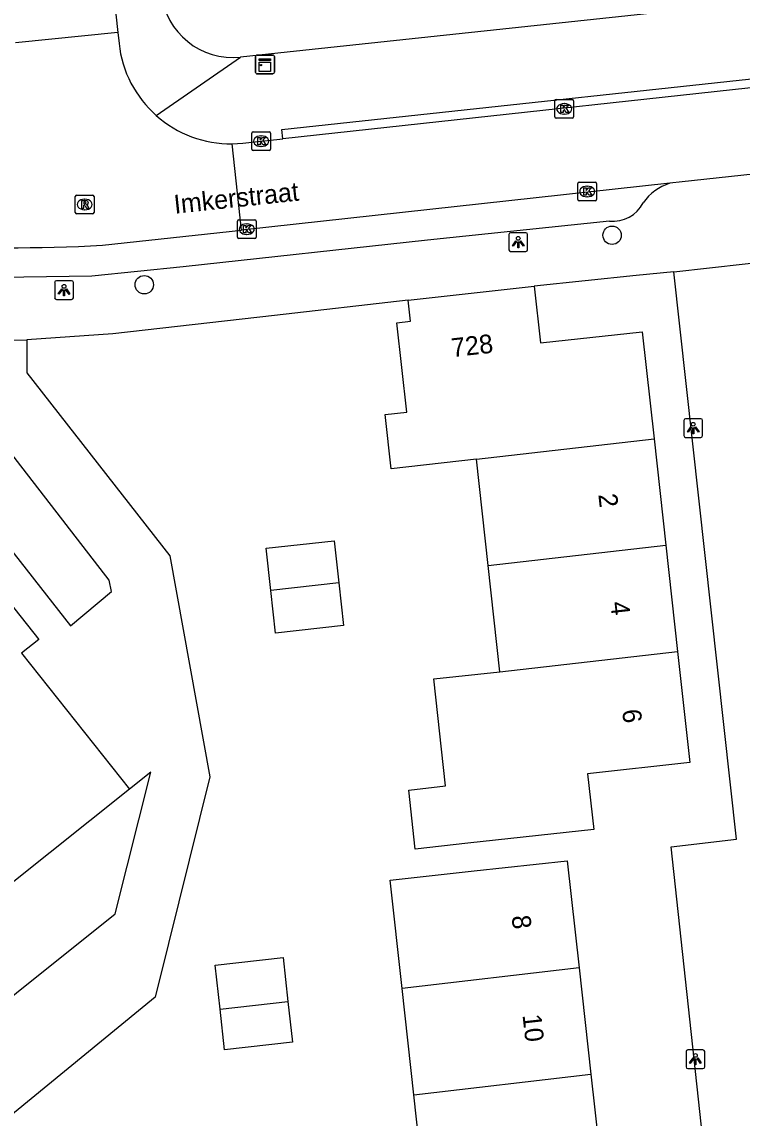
# Model space of a CAD drawing. Extents: x 160026 to 161302, y 384757 to 385701.
# Drawn here: x 161063.3 to 161101.7, y 385023.4 to 385081.8 of the extents above; entities that cross this region are included whole.
import ezdxf

# ---------------------------------------------------------------- set-up
doc = ezdxf.new("R2010")
doc.units = 0
for name, color, linetype in [('IMGEO_Boom', 7, 'Continuous'), ('IMGEO_Kast', 7, 'Continuous'), ('IMGEO_Kolk', 7, 'Continuous'), ('IMGEO_Lichtpunt', 7, 'Continuous'), ('IMGEO_Openbare_ruimte_label', 7, 'Continuous'), ('IMGEO_Pand', 7, 'Continuous'), ('IMGEO_Pand_nummerreeks', 7, 'Continuous'), ('IMGEO_Rijbaan_lokaal_open', 7, 'Continuous'), ('IMGEO_Rioolput', 7, 'Continuous'), ('IMGEO_Voetpad_open', 7, 'Continuous')]:
    doc.layers.add(name, color=color, linetype=linetype)

msp = doc.modelspace()

# ---------------------------------------------------------------- linework, layer by layer
at = {"layer": 'IMGEO_Boom'}
for centre in [(161094.766, 385070.41), (161069.811, 385067.771)]:
    msp.add_circle(centre, 0.489, dxfattribs=at)
at = {"layer": 'IMGEO_Kast'}
for p, q in [((161075.754, 385079.09), (161075.754, 385079.931)), ((161075.754, 385079.931), (161075.754, 385079.09)), ((161075.829, 385080.015), (161076.67, 385080.015)), ((161076.67, 385080.015), (161075.829, 385080.015)), ((161076.754, 385079.94), (161076.754, 385079.099)), ((161076.754, 385079.099), (161076.754, 385079.94)), ((161076.679, 385079.015), (161075.838, 385079.015)), ((161075.838, 385079.015), (161076.679, 385079.015))]:
    msp.add_line(p, q, dxfattribs=at)
for points in [[(161075.949, 385079.805), (161076.549, 385079.805), (161076.549, 385079.72), (161075.949, 385079.72), (161075.949, 385079.805)], [(161075.949, 385079.63), (161076.549, 385079.63), (161076.549, 385079.141), (161075.949, 385079.141), (161075.949, 385079.63)]]:
    msp.add_lwpolyline(points, dxfattribs=at)
msp.add_circle((161076.033, 385079.479), 0.0377, dxfattribs=at)
for centre, start, end in [((161075.832, 385079.937), 92.4484, 184.28452), ((161075.832, 385079.937), 92.4484, 184.28452), ((161076.676, 385079.937), 2.4484, 94.28452), ((161076.676, 385079.937), 2.4484, 94.28452), ((161075.832, 385079.093), 182.4484, 274.28452), ((161075.832, 385079.093), 182.4484, 274.28452), ((161076.676, 385079.093), 272.4484, 4.28452), ((161076.676, 385079.093), 272.4484, 4.28452)]:
    msp.add_arc(centre, 0.0779, start, end, dxfattribs=at)
at = {"layer": 'IMGEO_Kolk'}
for p, q in [((161091.712, 385076.716), (161091.712, 385077.568)), ((161091.787, 385077.642), (161092.639, 385077.642)), ((161092.2, 385077.422), (161092.225, 385077.422)), ((161092.713, 385077.568), (161092.713, 385076.716)), ((161092.639, 385076.642), (161091.787, 385076.642)), ((161092.223, 385076.862), (161092.198, 385076.862)), ((161075.547, 385074.997), (161075.547, 385075.849)), ((161075.622, 385075.923), (161076.474, 385075.923)), ((161076.035, 385075.703), (161076.06, 385075.703)), ((161076.548, 385075.849), (161076.548, 385074.997)), ((161076.474, 385074.923), (161075.622, 385074.923)), ((161076.058, 385075.143), (161076.033, 385075.143)), ((161092.935, 385072.315), (161092.935, 385073.167)), ((161093.01, 385073.241), (161093.862, 385073.241)), ((161093.936, 385073.167), (161093.936, 385072.315)), ((161093.446, 385072.461), (161093.421, 385072.461)), ((161093.423, 385073.021), (161093.448, 385073.021)), ((161093.862, 385072.241), (161093.01, 385072.241)), ((161074.78, 385070.304), (161074.78, 385071.156)), ((161074.855, 385071.23), (161075.707, 385071.23)), ((161075.268, 385071.01), (161075.293, 385071.01)), ((161075.781, 385071.156), (161075.781, 385070.304)), ((161075.707, 385070.23), (161074.855, 385070.23)), ((161075.291, 385070.45), (161075.266, 385070.45))]:
    msp.add_line(p, q, dxfattribs=at)
for points in [[(161091.712, 385076.716), (161091.712, 385077.568)], [(161091.787, 385077.642), (161092.639, 385077.642)], [(161092.033, 385077.342), (161092.156, 385077.342), (161092.156, 385077.191), (161092.286, 385077.342), (161092.45, 385077.342), (161092.304, 385077.191), (161092.457, 385076.942), (161092.305, 385076.942), (161092.22, 385077.106), (161092.156, 385077.039), (161092.156, 385076.942), (161092.033, 385076.942), (161092.033, 385077.342)], [(161092.713, 385077.568), (161092.713, 385076.716)], [(161092.639, 385076.642), (161091.787, 385076.642)], [(161075.547, 385074.997), (161075.547, 385075.849)], [(161075.622, 385075.923), (161076.474, 385075.923)], [(161075.868, 385075.623), (161075.991, 385075.623), (161075.991, 385075.472), (161076.121, 385075.623), (161076.285, 385075.623), (161076.139, 385075.472), (161076.292, 385075.223), (161076.14, 385075.223), (161076.055, 385075.387), (161075.991, 385075.32), (161075.991, 385075.223), (161075.868, 385075.223), (161075.868, 385075.623)], [(161076.548, 385075.849), (161076.548, 385074.997)], [(161076.474, 385074.923), (161075.622, 385074.923)], [(161092.935, 385072.315), (161092.935, 385073.167)], [(161093.01, 385073.241), (161093.862, 385073.241)], [(161093.936, 385073.167), (161093.936, 385072.315)], [(161093.256, 385072.941), (161093.379, 385072.941), (161093.379, 385072.79), (161093.509, 385072.941), (161093.673, 385072.941), (161093.527, 385072.79), (161093.68, 385072.541), (161093.528, 385072.541), (161093.443, 385072.705), (161093.379, 385072.638), (161093.379, 385072.541), (161093.256, 385072.541), (161093.256, 385072.941)], [(161093.862, 385072.241), (161093.01, 385072.241)], [(161074.78, 385070.304), (161074.78, 385071.156)], [(161074.855, 385071.23), (161075.707, 385071.23)], [(161075.101, 385070.93), (161075.224, 385070.93), (161075.224, 385070.779), (161075.354, 385070.93), (161075.518, 385070.93), (161075.372, 385070.779), (161075.525, 385070.53), (161075.373, 385070.53), (161075.288, 385070.694), (161075.224, 385070.627), (161075.224, 385070.53), (161075.101, 385070.53), (161075.101, 385070.93)], [(161075.781, 385071.156), (161075.781, 385070.304)], [(161075.707, 385070.23), (161074.855, 385070.23)]]:
    msp.add_lwpolyline(points, dxfattribs=at)
for centre, start, end in [((161091.789, 385077.566), 91.55205, 178.44795), ((161091.789, 385077.566), 91.55205, 178.44795), ((161092.637, 385077.566), 1.55205, 88.44795), ((161092.637, 385077.566), 1.55205, 88.44795), ((161091.789, 385076.718), 181.55205, 268.44795), ((161091.789, 385076.718), 181.55205, 268.44795), ((161092.637, 385076.718), 271.55205, 358.44795), ((161092.637, 385076.718), 271.55205, 358.44795), ((161075.624, 385075.847), 91.55205, 178.44795), ((161075.624, 385075.847), 91.55205, 178.44795), ((161076.472, 385075.847), 1.55205, 88.44795), ((161076.472, 385075.847), 1.55205, 88.44795), ((161075.624, 385074.999), 181.55205, 268.44795), ((161075.624, 385074.999), 181.55205, 268.44795), ((161076.472, 385074.999), 271.55205, 358.44795), ((161076.472, 385074.999), 271.55205, 358.44795), ((161093.012, 385073.165), 91.55205, 178.44795), ((161093.012, 385073.165), 91.55205, 178.44795), ((161093.86, 385073.165), 1.55205, 88.44795), ((161093.86, 385073.165), 1.55205, 88.44795), ((161093.012, 385072.317), 181.55205, 268.44795), ((161093.012, 385072.317), 181.55205, 268.44795), ((161093.86, 385072.317), 271.55205, 358.44795), ((161093.86, 385072.317), 271.55205, 358.44795), ((161074.857, 385071.154), 91.55205, 178.44795), ((161074.857, 385071.154), 91.55205, 178.44795), ((161075.705, 385071.154), 1.55205, 88.44795), ((161075.705, 385071.154), 1.55205, 88.44795), ((161074.857, 385070.306), 181.55205, 268.44795), ((161074.857, 385070.306), 181.55205, 268.44795), ((161075.705, 385070.306), 271.55205, 358.44795), ((161075.705, 385070.306), 271.55205, 358.44795)]:
    msp.add_arc(centre, 0.0765, start, end, dxfattribs=at)
for centre, major_axis, ratio, start_param, end_param in [((161092.199, 385077.142), (-0.387, 0.002), 0.722429, 4.712389, 7.853982), ((161092.224, 385077.142), (-0.39, 0.002), 0.717154, 1.570796, 4.712389), ((161076.034, 385075.423), (-0.387, 0.002), 0.722429, 4.712389, 7.853982), ((161076.059, 385075.423), (-0.39, 0.002), 0.717154, 1.570796, 4.712389), ((161093.422, 385072.741), (-0.387, 0.002), 0.722429, 4.712389, 7.853982), ((161093.447, 385072.741), (-0.39, 0.002), 0.717154, 1.570796, 4.712389), ((161075.267, 385070.73), (-0.387, 0.002), 0.722429, 4.712389, 7.853982), ((161075.292, 385070.73), (-0.39, 0.002), 0.717154, 1.570796, 4.712389)]:
    msp.add_ellipse(centre, major_axis=major_axis, ratio=ratio, start_param=start_param, end_param=end_param, dxfattribs=at)
at = {"layer": 'IMGEO_Lichtpunt'}
for p, q in [((161089.26, 385070.446), (161089.26, 385069.639)), ((161089.26, 385070.446), (161089.26, 385069.639)), ((161090.162, 385070.541), (161089.354, 385070.541)), ((161090.162, 385070.541), (161089.354, 385070.541)), ((161090.256, 385069.639), (161090.256, 385070.446)), ((161090.256, 385069.639), (161090.256, 385070.446)), ((161089.354, 385069.545), (161090.162, 385069.545)), ((161089.354, 385069.545), (161090.162, 385069.545)), ((161065.035, 385067.885), (161065.035, 385067.078)), ((161065.035, 385067.885), (161065.035, 385067.078)), ((161065.937, 385067.98), (161065.129, 385067.98)), ((161065.937, 385067.98), (161065.129, 385067.98)), ((161066.031, 385067.078), (161066.031, 385067.885)), ((161066.031, 385067.078), (161066.031, 385067.885)), ((161065.129, 385066.984), (161065.937, 385066.984)), ((161065.129, 385066.984), (161065.937, 385066.984)), ((161098.594, 385060.536), (161098.594, 385059.729)), ((161098.594, 385060.536), (161098.594, 385059.729)), ((161099.496, 385060.631), (161098.688, 385060.631)), ((161099.496, 385060.631), (161098.688, 385060.631)), ((161099.59, 385059.729), (161099.59, 385060.536)), ((161099.59, 385059.729), (161099.59, 385060.536)), ((161098.688, 385059.635), (161099.496, 385059.635)), ((161098.688, 385059.635), (161099.496, 385059.635)), ((161098.71, 385026.895), (161098.71, 385026.088)), ((161098.71, 385026.895), (161098.71, 385026.088)), ((161099.612, 385026.99), (161098.804, 385026.99)), ((161099.612, 385026.99), (161098.804, 385026.99)), ((161099.706, 385026.088), (161099.706, 385026.895)), ((161099.706, 385026.088), (161099.706, 385026.895)), ((161098.804, 385025.994), (161099.612, 385025.994)), ((161098.804, 385025.994), (161099.612, 385025.994))]:
    msp.add_line(p, q, dxfattribs=at)
for points in [[(161089.634, 385070.11), (161089.673, 385070.082), (161089.485, 385069.82), (161089.447, 385069.847), (161089.634, 385070.11)], [(161089.736, 385070.062), (161089.783, 385070.062), (161089.783, 385069.74), (161089.736, 385069.74), (161089.736, 385070.062)], [(161089.846, 385070.082), (161089.884, 385070.109), (161090.071, 385069.847), (161090.032, 385069.819), (161089.846, 385070.082)], [(161065.409, 385067.549), (161065.448, 385067.521), (161065.26, 385067.259), (161065.222, 385067.286), (161065.409, 385067.549)], [(161065.511, 385067.501), (161065.558, 385067.501), (161065.558, 385067.179), (161065.511, 385067.179), (161065.511, 385067.501)], [(161065.621, 385067.521), (161065.659, 385067.548), (161065.846, 385067.286), (161065.807, 385067.258), (161065.621, 385067.521)], [(161098.968, 385060.2), (161099.007, 385060.172), (161098.819, 385059.91), (161098.781, 385059.937), (161098.968, 385060.2)], [(161099.18, 385060.172), (161099.218, 385060.199), (161099.405, 385059.937), (161099.366, 385059.909), (161099.18, 385060.172)], [(161099.07, 385060.152), (161099.117, 385060.152), (161099.117, 385059.83), (161099.07, 385059.83), (161099.07, 385060.152)], [(161099.084, 385026.559), (161099.123, 385026.531), (161098.935, 385026.269), (161098.897, 385026.296), (161099.084, 385026.559)], [(161099.186, 385026.511), (161099.233, 385026.511), (161099.233, 385026.189), (161099.186, 385026.189), (161099.186, 385026.511)], [(161099.296, 385026.531), (161099.334, 385026.558), (161099.521, 385026.296), (161099.482, 385026.268), (161099.296, 385026.531)]]:
    msp.add_lwpolyline(points, dxfattribs=at)
for centre in [(161089.759, 385070.244), (161065.534, 385067.683), (161099.093, 385060.334), (161099.209, 385026.693)]:
    msp.add_circle(centre, 0.0994, dxfattribs=at)
for centre, start, end in [((161089.354, 385070.446), 90, 180), ((161089.354, 385070.446), 90, 180), ((161090.162, 385070.446), 0, 90), ((161090.162, 385070.446), 0, 90), ((161089.354, 385069.639), 180, 270), ((161089.354, 385069.639), 180, 270), ((161090.162, 385069.639), 270, 0), ((161090.162, 385069.639), 270, 360), ((161065.129, 385067.885), 90, 180), ((161065.129, 385067.885), 90, 180), ((161065.937, 385067.885), 0, 90), ((161065.937, 385067.885), 0, 90), ((161065.129, 385067.078), 180, 270), ((161065.129, 385067.078), 180, 270), ((161065.937, 385067.078), 270, 0), ((161065.937, 385067.078), 270, 360), ((161098.688, 385060.536), 90, 180), ((161098.688, 385060.536), 90, 180), ((161099.496, 385060.536), 0, 90), ((161099.496, 385060.536), 0, 90), ((161098.688, 385059.729), 180, 270), ((161098.688, 385059.729), 180, 270), ((161099.496, 385059.729), 270, 0), ((161099.496, 385059.729), 270, 360), ((161098.804, 385026.895), 90, 180), ((161098.804, 385026.895), 90, 180), ((161099.612, 385026.895), 0, 90), ((161099.612, 385026.895), 0, 90), ((161098.804, 385026.088), 180, 270), ((161098.804, 385026.088), 180, 270), ((161099.612, 385026.088), 270, 0), ((161099.612, 385026.088), 270, 360)]:
    msp.add_arc(centre, 0.0946, start, end, dxfattribs=at)
at = {"layer": 'IMGEO_Pand'}
for points in [[(161083.888, 385066.948), (161090.613, 385067.691)], [(161090.613, 385067.691), (161090.946, 385064.668), (161096.372, 385065.267), (161097.003, 385059.55)], [(161087.527, 385058.471), (161082.982, 385057.953), (161082.662, 385060.847), (161083.814, 385060.974), (161083.287, 385065.745), (161084.012, 385065.825), (161083.888, 385066.948)], [(161087.527, 385058.471), (161097.003, 385059.55)], [(161097.003, 385059.55), (161097.629, 385053.884)], [(161088.154, 385052.801), (161087.527, 385058.471)], [(161059.652, 385054.559), (161064.19, 385048.866), (161063.263, 385048.127), (161069.032, 385040.889)], [(161076.567, 385051.477), (161076.319, 385053.722), (161079.943, 385054.123), (161080.189, 385051.891)], [(161088.154, 385052.801), (161097.629, 385053.884)], [(161097.629, 385053.884), (161098.255, 385048.217)], [(161088.779, 385047.143), (161088.154, 385052.801)], [(161080.189, 385051.891), (161080.441, 385049.609), (161076.818, 385049.208), (161076.567, 385051.477)], [(161080.189, 385051.891), (161076.567, 385051.477)], [(161098.255, 385048.217), (161098.907, 385042.312), (161093.46, 385041.711), (161093.787, 385038.742), (161087.067, 385038), (161084.264, 385037.69), (161083.916, 385040.836), (161085.888, 385041.054), (161085.258, 385046.757), (161088.779, 385047.143)], [(161088.779, 385047.143), (161098.255, 385048.217)], [(161069.032, 385040.889), (161032.945, 385012.128), (161029.877, 385004.355), (161023.145, 385007.012)], [(161083.568, 385030.269), (161082.932, 385036.03), (161087.408, 385036.524), (161092.377, 385037.073), (161093.008, 385031.355)], [(161073.854, 385029.151), (161073.594, 385031.506), (161077.218, 385031.907), (161077.476, 385029.568)], [(161093.008, 385031.355), (161083.568, 385030.269)], [(161093.008, 385031.355), (161093.633, 385025.697)], [(161084.194, 385024.601), (161083.568, 385030.269)], [(161077.476, 385029.568), (161077.716, 385027.393), (161074.093, 385026.992), (161073.854, 385029.151)], [(161073.854, 385029.151), (161077.476, 385029.568)], [(161084.194, 385024.601), (161093.633, 385025.697)], [(161093.633, 385025.697), (161094.264, 385019.989)], [(161084.821, 385018.922), (161084.194, 385024.601)]]:
    msp.add_lwpolyline(points, dxfattribs=at)
at = {"layer": 'IMGEO_Rijbaan_lokaal_open'}
for points in [[(161062.447, 385135.875), (161068.403, 385081.213)], [(161068.403, 385081.213), (161062.941, 385080.672)], [(161068.403, 385081.213), (161068.467, 385080.621)], [(161109.499, 385079.057), (161077.206, 385075.551)], [(161074.503, 385075.285), (161075.064, 385075.318), (161077.206, 385075.551)], [(161075, 385070.686), (161074.503, 385075.285)], [(161107.268, 385074.206), (161106.9, 385074.166), (161098.504, 385073.25), (161097.839, 385073.177)], [(161097.839, 385073.177), (161075, 385070.686)], [(161067.589, 385069.878), (161075, 385070.686)], [(161098.063, 385068.467), (161103.769, 385069.094)], [(161101.363, 385005.987), (161097.917, 385037.806), (161101.395, 385038.223), (161098.063, 385068.467)]]:
    msp.add_lwpolyline(points, dxfattribs=at)
for centre, radius, start, end in [((161074.432, 385081.285), 6.002, 186.35217, 228.51098), ((161074.429, 385081.282), 5.997, 228.51644, 270.71008), ((161062.729, 385158.298), 88.553, 266.4756, 273.14629)]:
    msp.add_arc(centre, radius, start, end, dxfattribs=at)
at = {"layer": 'IMGEO_Rioolput'}
for p, q in [((161066.135, 385071.624), (161066.135, 385072.476)), ((161066.21, 385072.55), (161067.062, 385072.55)), ((161067.136, 385072.476), (161067.136, 385071.624)), ((161066.623, 385072.33), (161066.648, 385072.33)), ((161067.062, 385071.55), (161066.21, 385071.55)), ((161066.646, 385071.77), (161066.621, 385071.77))]:
    msp.add_line(p, q, dxfattribs=at)
for points in [[(161066.135, 385071.624), (161066.135, 385072.476)], [(161066.21, 385072.55), (161067.062, 385072.55)], [(161067.136, 385072.476), (161067.136, 385071.624)], [(161066.724, 385072.248), (161066.472, 385072.25), (161066.472, 385071.85)], [(161066.472, 385071.85), (161066.596, 385071.85), (161066.596, 385072.012), (161066.607, 385072.012)], [(161066.65, 385072.169), (161066.596, 385072.169), (161066.596, 385072.088)], [(161066.596, 385072.088), (161066.648, 385072.088)], [(161066.654, 385071.983), (161066.725, 385071.85), (161066.865, 385071.85), (161066.8, 385071.976)], [(161067.062, 385071.55), (161066.21, 385071.55)]]:
    msp.add_lwpolyline(points, dxfattribs=at)
for centre, radius, start, end in [((161066.212, 385072.474), 0.0765, 91.55205, 178.44795), ((161066.212, 385072.474), 0.0765, 91.55205, 178.44795), ((161067.06, 385072.474), 0.0765, 1.55205, 88.44795), ((161067.06, 385072.474), 0.0765, 1.55205, 88.44795), ((161066.606, 385071.959), 0.0533, 26.02933, 88.69889), ((161066.632, 385072.277), 0.19, 274.7715, 282.96867), ((161066.656, 385072.073), 0.0964, 77.00612, 93.18647), ((161066.67, 385072.13), 0.0378, 276.66336, 79.67722), ((161066.723, 385072.138), 0.109, 350.36119, 89.41601), ((161066.721, 385072.138), 0.112, 277.58423, 350.98172), ((161066.705, 385071.923), 0.108, 29.51342, 73.79051), ((161066.212, 385071.626), 0.0765, 181.55205, 268.44795), ((161066.212, 385071.626), 0.0765, 181.55205, 268.44795), ((161067.06, 385071.626), 0.0765, 271.55205, 358.44795), ((161067.06, 385071.626), 0.0765, 271.55205, 358.44795)]:
    msp.add_arc(centre, radius, start, end, dxfattribs=at)
for centre, major_axis, ratio, start_param, end_param in [((161066.622, 385072.05), (-0.387, 0.002), 0.722429, 4.712389, 7.853982), ((161066.647, 385072.05), (-0.39, 0.002), 0.717154, 1.570796, 4.712389)]:
    msp.add_ellipse(centre, major_axis=major_axis, ratio=ratio, start_param=start_param, end_param=end_param, dxfattribs=at)
at = {"layer": 'IMGEO_Voetpad_open'}
for points in [[(161108.953, 385083.555), (161107.935, 385083.441), (161077.434, 385080.163), (161074.954, 385079.897)], [(161070.456, 385076.789), (161074.954, 385079.897)], [(161077.206, 385075.551), (161077.154, 385076.043), (161109.449, 385079.533), (161109.499, 385079.057)], [(161094.623, 385071.16), (161084.923, 385070.145), (161071.884, 385068.717), (161067.009, 385068.22), (161057.319, 385068.084), (161049.087, 385069.144), (161044.869, 385069.832), (161037.372, 385071.453), (161032.499, 385072.66), (161016.913, 385076.789)], [(161098.063, 385068.467), (161096.043, 385068.257), (161090.613, 385067.691)], [(161083.888, 385066.948), (161076.755, 385066.138), (161068.142, 385065.16), (161063.544, 385064.828)], [(161063.544, 385064.828), (161063.545, 385063.069), (161071.172, 385053.316), (161073.311, 385041.551), (161071.108, 385032.662), (161070.397, 385029.794), (161049.448, 385012.646), (161032.756, 384999.247), (161029.9, 384999.691), (161029.115, 385000), (161000, 385011.462), (160950.094, 385030.882)], [(161058.335, 385064.735), (161063.544, 385064.828)], [(161060.735, 385061.323), (161058.259, 385059.307), (161065.875, 385049.582), (161068.068, 385051.425), (161067.946, 385052.019), (161060.735, 385061.323)], [(161023.145, 385007.012), (161022.548, 385005.666), (161029.348, 385003.12), (161030.557, 385004.087), (161031.488, 385004.831), (161068.267, 385034.24), (161070.161, 385041.789), (161069.032, 385040.889)]]:
    msp.add_lwpolyline(points, dxfattribs=at)
for centre, radius, start, end in [((161074.551, 385083.734), 3.858, 186.2793, 275.99664), ((161098.674, 385070.551), 2.756, 107.63864, 144.72848), ((161094.814, 385072.953), 1.803, 263.92675, 333.27633)]:
    msp.add_arc(centre, radius, start, end, dxfattribs=at)

# ---------------------------------------------------------------- texts
at = {"layer": 'IMGEO_Openbare_ruimte_label'}
msp.add_text('Imkerstraat', height=1, rotation=6.08701, dxfattribs=at).set_placement((161071.445, 385071.551))
at = {"layer": 'IMGEO_Pand_nummerreeks'}
for s, rotation, p in [('728', 6.30254, (161086.244, 385063.909)), ('2', 276.30233, (161094.029, 385056.593)), ('4', 276.30184, (161094.665, 385050.845)), ('6', 276.30184, (161095.299, 385045.099)), ('8', 276.302, (161089.404, 385034.118)), ('10', 276.302, (161089.985, 385028.847))]:
    msp.add_text(s, height=1, rotation=rotation, dxfattribs=at).set_placement(p)

doc.saveas('drawing.dxf')
